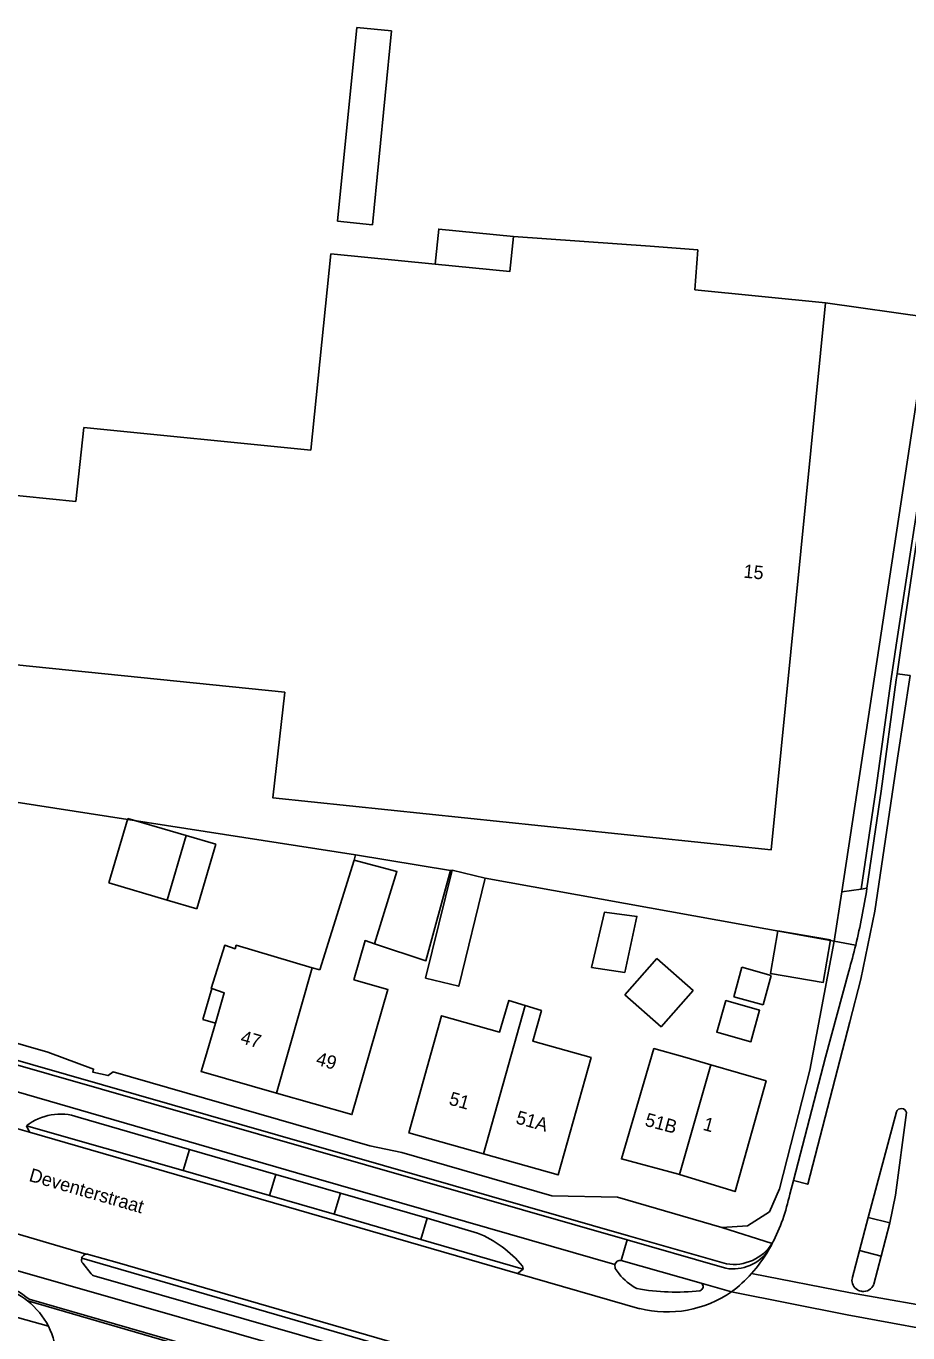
# Model space of a CAD drawing. Extents: x 194485 to 197793, y 468269 to 470822.
# Drawn here: x 194926.6 to 195005.3, y 469975.4 to 470092 of the extents above; entities that cross this region are included whole.
import ezdxf

# ---------------------------------------------------------------- set-up
doc = ezdxf.new("R2010")
doc.units = 0
for name, color, linetype in [('BGT grensvlak begroeid terreindeel', 7, 'Continuous'), ('BGT grensvlak gebouwinstallatie plus 1', 7, 'Continuous'), ('BGT grensvlak onbegroeid terreindeel', 7, 'Continuous'), ('BGT grensvlak overig bouwwerk uitbreiding populatie', 7, 'Continuous'), ('BGT grensvlak pand op maaiveld', 7, 'Continuous'), ('BGT grensvlak pand op maaiveld LR', 7, 'Continuous'), ('BGT grensvlak vegetatieobject', 7, 'Continuous'), ('BGT grensvlak wegdeel', 7, 'Continuous'), ('BGT tekst huisnummerreeks', 7, 'Continuous'), ('BGT tekst openbare ruimte label weg', 7, 'Continuous')]:
    doc.layers.add(name, color=color, linetype=linetype)

msp = doc.modelspace()

# ---------------------------------------------------------------- linework, layer by layer
at = {"layer": 'BGT grensvlak begroeid terreindeel'}
msp.add_line((194999.38, 470014.74), (194998.71, 470010.36), dxfattribs=at)
at = {"layer": 'BGT grensvlak gebouwinstallatie plus 1'}
for p, q in [((194954.38, 470074.58), (194956.09, 470091.87)), ((194956.09, 470091.87), (194959.2, 470091.57)), ((194959.2, 470091.57), (194957.49, 470074.27)), ((194957.49, 470074.27), (194954.38, 470074.58)), ((194935.65, 470021.31), (194933.95, 470015.55)), ((194940.87, 470019.77), (194935.65, 470021.31)), ((194933.95, 470015.55), (194939.17, 470014.02)), ((194943.16, 470006.12), (194942.35, 470003.36)), ((194942.35, 470003.36), (194943.48, 470003.03))]:
    msp.add_line(p, q, dxfattribs=at)
for points in [[(194963.1, 470070.75), (194963.41, 470073.88), (194970.07, 470073.22)], [(194993.68, 470011.26), (194993.03, 470007.46), (194997.73, 470006.67), (194998.37, 470010.47), (194993.68, 470011.26)], [(194980.02, 470005.57), (194983.25, 470002.71), (194986.11, 470005.94), (194982.88, 470008.8), (194980.02, 470005.57)]]:
    msp.add_lwpolyline(points, dxfattribs=at)
at = {"layer": 'BGT grensvlak onbegroeid terreindeel'}
for p, q in [((194997.92, 470067.3), (195007.17, 470066)), ((194955.99, 470018.05), (194898.39, 470026.99)), ((194964.45, 470016.67), (194964.6, 470016.7)), ((194998.71, 470010.36), (194967.56, 470015.97))]:
    msp.add_line(p, q, dxfattribs=at)
at = {"layer": 'BGT grensvlak overig bouwwerk uitbreiding populatie'}
for p, q in [((194989.74, 470005.38), (194990.46, 470008.03)), ((194990.46, 470008.03), (194993.08, 470007.3)), ((194993.08, 470007.3), (194992.36, 470004.66)), ((194992.36, 470004.66), (194989.74, 470005.38))]:
    msp.add_line(p, q, dxfattribs=at)
at = {"layer": 'BGT grensvlak pand op maaiveld'}
for p, q in [((194982.27, 470072.36), (194970.07, 470073.22)), ((194997.92, 470067.3), (194986.28, 470068.45)), ((194931.02, 470049.58), (194906.28, 470052.07)), ((194939.17, 470014.02), (194940.87, 470019.77)), ((194940.87, 470019.77), (194943.51, 470019)), ((194943.51, 470019), (194941.81, 470013.24)), ((194952.81, 470007.78), (194955.86, 470017.59)), ((194955.86, 470017.59), (194955.99, 470018.05)), ((194955.99, 470018.05), (194964.45, 470016.67)), ((194964.6, 470016.7), (194967.56, 470015.97)), ((194941.81, 470013.24), (194939.17, 470014.02)), ((194952.81, 470007.78), (194952.12, 470007.98))]:
    msp.add_line(p, q, dxfattribs=at)
for points in [[(194970.07, 470073.22), (194969.74, 470070.09), (194963.1, 470070.75)], [(194982.27, 470072.36), (194986.53, 470072.03), (194986.28, 470068.45)], [(194963.1, 470070.75), (194953.78, 470071.67), (194952, 470054.16)], [(194997.92, 470067.3), (194993.09, 470018.51), (194948.59, 470023.15), (194949.66, 470032.56), (194900, 470037.61), (194901.54, 470052.54), (194906.28, 470052.07)], [(194952, 470054.16), (194931.74, 470056.17), (194931.02, 470049.58)], [(194964.45, 470016.67), (194962.27, 470008.61), (194957.69, 470010.1)], [(194964.6, 470016.7), (194962.23, 470007.06), (194965.19, 470006.33), (194967.56, 470015.97)], [(194980.02, 470007.56), (194977.05, 470008.01), (194978.19, 470012.93), (194981.09, 470012.56), (194980.02, 470007.56)], [(194957.69, 470010.1), (194956.84, 470010.4), (194955.84, 470006.91)], [(194943.16, 470006.12), (194943.1, 470006.14), (194944.31, 470009.98), (194945.23, 470009.68), (194945.33, 470009.98), (194952.12, 470007.98)], [(194948.93, 469996.8), (194955.66, 469994.88), (194958.88, 470006.03), (194955.84, 470006.91)], [(194943.48, 470003.03), (194944.26, 470005.73), (194943.16, 470006.12)], [(194967.4, 469991.37), (194960.74, 469993.25), (194963.67, 470003.69), (194968.84, 470002.24), (194969.68, 470005.06), (194971.13, 470004.61)], [(194971.13, 470004.61), (194972.58, 470004.16), (194971.8, 470001.42), (194977, 469999.97), (194974.06, 469989.49), (194967.4, 469991.37)], [(194989.24, 470004.99), (194989.04, 470005.05), (194988.23, 470002.22), (194988.43, 470002.16)], [(194989.24, 470004.99), (194992.05, 470004.19), (194991.27, 470001.37), (194988.43, 470002.16)], [(194948.93, 469996.8), (194942.2, 469998.72), (194942.59, 470000), (194943.48, 470003.03)], [(194987.7, 469999.32), (194985.38, 470000), (194982.62, 470000.77), (194979.71, 469990.93), (194984.8, 469989.56), (194984.9, 469989.53)], [(194987.7, 469999.32), (194992.62, 469997.88), (194989.86, 469988.01), (194984.9, 469989.53)]]:
    msp.add_lwpolyline(points, dxfattribs=at)
at = {"layer": 'BGT grensvlak pand op maaiveld LR'}
for p, q in [((194952.12, 470007.98), (194948.93, 469996.8)), ((194971.13, 470004.61), (194967.4, 469991.37)), ((194984.9, 469989.53), (194987.7, 469999.32))]:
    msp.add_line(p, q, dxfattribs=at)
msp.add_lwpolyline([(194955.86, 470017.59), (194959.67, 470016.58), (194957.69, 470010.1)], dxfattribs=at)
at = {"layer": 'BGT grensvlak vegetatieobject'}
for p, q in [((194999.38, 470014.74), (195007.17, 470066)), ((195001.1, 470014.99), (194999.38, 470014.74)), ((194940.61, 469989.88), (194926.62, 469993.88)), ((194954.08, 469985.98), (194948.31, 469987.66)), ((194961.81, 469983.74), (194970.95, 469981.08)), ((194965.92, 469972.1), (194931.54, 469982.07))]:
    msp.add_line(p, q, dxfattribs=at)
at = {"layer": 'BGT grensvlak wegdeel'}
for p, q in [((195004.33, 470034.21), (195005.48, 470034.06)), ((195002.41, 470023.82), (195001.1, 470014.99)), ((195002.91, 470023.73), (195001.62, 470015.07)), ((195001.62, 470015.07), (195001.1, 470014.99)), ((195000.62, 470010), (194998.71, 470010.36)), ((194921.14, 470001.04), (194980.34, 469984.07)), ((194921.03, 470000.66), (194980.23, 469983.69)), ((194926.87, 469993.31), (194915.6, 469996.55)), ((194926.87, 469993.31), (194915.6, 469996.55)), ((195001.75, 469985.69), (195004.26, 469995.13)), ((194926.62, 469993.88), (194926.87, 469993.31)), ((194931.24, 469994.66), (194941.16, 469991.77)), ((194970.45, 469980.7), (194926.87, 469993.31)), ((194970.45, 469980.7), (194926.87, 469993.31)), ((194941.16, 469991.77), (194940.61, 469989.88)), ((194941.16, 469991.77), (194948.87, 469989.54)), ((194948.31, 469987.66), (194940.61, 469989.88)), ((194948.87, 469989.54), (194948.31, 469987.66)), ((194954.64, 469987.87), (194948.87, 469989.54)), ((194954.08, 469985.98), (194954.64, 469987.87)), ((194954.64, 469987.87), (194962.39, 469985.65)), ((194994.74, 469987.77), (194995.06, 469989.01)), ((194961.81, 469983.74), (194954.08, 469985.98)), ((194962.39, 469985.65), (194961.81, 469983.74)), ((194966.88, 469984.31), (194962.39, 469985.65)), ((195000.97, 469982.74), (195001.75, 469985.69)), ((195001.75, 469985.69), (195003.67, 469985.21)), ((194931.94, 469982.42), (194921.88, 469985.38)), ((194993.18, 469983.39), (194988.68, 469984.8)), ((195003.67, 469985.21), (195002.89, 469982.26)), ((194979.7, 469981.86), (194980.23, 469983.69)), ((194980.23, 469983.69), (194988.28, 469981.38)), ((194980.34, 469984.07), (194989.1, 469981.56)), ((195000.97, 469982.74), (195000.3, 469980.24)), ((195002.89, 469982.26), (195000.97, 469982.74)), ((195002.89, 469982.26), (195002.24, 469979.74)), ((194931.63, 469981.62), (194932.39, 469980.67)), ((194970.45, 469980.7), (194970.95, 469981.08)), ((194970.95, 469981.08), (194970.89, 469981.37)), ((194986.84, 469979.83), (194979.7, 469981.86)), ((194988.28, 469981.38), (194989.03, 469981.17)), ((194970.45, 469980.7), (194981.35, 469977.56)), ((194970.45, 469980.7), (194981.35, 469977.56)), ((194989.54, 469979.06), (194986.84, 469979.83)), ((194926.72, 469978.26), (194941.03, 469974.1)), ((194924.53, 469977.14), (194928.58, 469976))]:
    msp.add_line(p, q, dxfattribs=at)
for points in [[(195013.95, 470097.44), (195013.86, 470097.06), (195012.51, 470088.15), (195009.63, 470069.33), (195007.49, 470055.28), (195005.88, 470044.74), (195004.67, 470036.71), (195004.33, 470034.21)], [(195009.2, 470069.42), (195007.08, 470055.3), (195005.49, 470044.89), (195004.23, 470036.76), (195003.8, 470033.76), (195002.41, 470023.82)], [(195005.48, 470034.06), (195004.36, 470026.68), (195002.32, 470013.02), (195001.08, 470006.97), (195000.09, 470003.16), (194996.35, 469988.67), (194995.06, 469989.01)], [(195002.91, 470023.73), (195004.23, 470033.66), (195004.33, 470034.21)], [(194867.19, 470018.28), (194888.63, 470011.97), (194893.55, 470010.49), (194928.53, 470000.44), (194932.6, 469998.94), (194932.54, 469998.65), (194933.9, 469998.36), (194934.35, 469998.69), (194957.27, 469992.09), (194960.12, 469991.51), (194973.49, 469987.63), (194979.37, 469987.52), (194988.68, 469984.8)], [(194998.71, 470010.36), (194996.54, 469998.85), (194993.83, 469988.25), (194992.93, 469986.2), (194990.98, 469984.96), (194988.68, 469984.8)], [(194995.06, 469989.01), (194997.93, 470000), (195000, 470007.67)], [(194920.84, 469998.33), (194950.72, 469989.68), (194979.12, 469981.49)], [(195005.17, 469995.06), (195004.19, 469987.7), (195003.67, 469985.21)], [(194993.64, 469964.65), (194965.67, 469972.71), (194934.71, 469981.67), (194932.16, 469982.41)], [(195154.94, 469915.08), (195108.39, 469928.45), (195065.32, 469940.87), (195033.66, 469949.86), (194955.95, 469972.3), (194924.81, 469981.24)], [(194979.5, 469980.66), (194979.16, 469981.15), (194979.12, 469981.49)], [(194965.39, 469970.25), (194955.75, 469973.05), (194955.96, 469973.79), (194936.07, 469979.51), (194932.64, 469980.5)], [(195009.28, 469977.36), (195000.17, 469978.99), (194991.33, 469980.7)], [(194989.54, 469979.06), (194999.87, 469977), (195010.55, 469975.06)], [(194989.54, 469979.06), (194999.87, 469977), (195010.55, 469975.06)], [(195153.94, 469913.04), (195064.29, 469938.86), (195033.43, 469947.6), (195000, 469957.26), (194956.18, 469969.94), (194926.84, 469978.41)]]:
    msp.add_lwpolyline(points, dxfattribs=at)
for centre, radius, start, end in [((194942.33, 470024.18), 59.99, 346.3341, 351.268), ((194941.93, 470024.31), 60.41, 344.0194, 346.3047), ((194929.65, 469989.95), 4.97, 71.4532, 127.6607), ((195004.7, 469994.94), 0.479, 13.6902, 157.3578), ((194977.89, 469991.32), 17.22, 332.6026, 348.1196), ((194962.84, 469974.62), 10.5, 39.9799, 67.3774), ((194989.73, 469985.6), 4.09, 261.0818, 327.3608), ((194989.7, 469984.9), 3.79, 326.1276, 336.5853), ((194932.02, 469981.93), 0.5, 163.809, 218.7133), ((194932.02, 469981.93), 0.502, 98.5635, 163.6287), ((194932.02, 469981.93), 0.498, 73.6296, 98.276), ((194989.69, 469984.9), 3.79, 259.8959, 326.164), ((194981.92, 469989.14), 12.64, 318.0783, 329.8213), ((194979.61, 469981.37), 0.5, 79.0604, 166.2005), ((194922.11, 469972.55), 7.54, 51.0707, 72.5104), ((194932.78, 469980.98), 0.504, 218.813, 253.8068), ((194984.03, 469984.52), 5.95, 220.4412, 240.3048), ((194986.63, 469979.52), 0.372, 284.935, 55.0786), ((194981.91, 469989.16), 12.66, 307.0718, 318.0392), ((195001.3, 469980.1), 1.01, 172.3425, 239.0775), ((195001.3, 469980.1), 1.01, 262.2608, 338.7357), ((194922.11, 469972.56), 7.32, 51.0334, 72.4903), ((194984.54, 469998.19), 19.15, 259.5964, 276.5711), ((194983.77, 469987.45), 10.18, 256.2155, 304.5295), ((194983.77, 469987.45), 10.18, 256.2155, 304.5295), ((195001.31, 469980.12), 1.02, 239.2459, 262.0939), ((194922.12, 469972.57), 7.31, 27.9226, 51.017), ((194922.47, 469973), 6.8, 336.5867, 26.1473)]:
    msp.add_arc(centre, radius, start, end, dxfattribs=at)

# ---------------------------------------------------------------- texts
at = {"layer": 'BGT tekst huisnummerreeks'}
for s, rotation, p in [('15', 354.3, (194990.57, 470042.79)), ('47', 344.1, (194945.64, 470001.27)), ('49', 344.1, (194952.37, 469999.35)), ('51', 344.3, (194964.24, 469995.79)), ('51A', 344.3, (194970.21, 469994.11)), ('51B', 345, (194981.73, 469993.9)), ('1', 344.4, (194986.92, 469993.53))]:
    msp.add_text(s, height=1.2, rotation=rotation, dxfattribs=at).set_placement(p)
at = {"layer": 'BGT tekst openbare ruimte label weg'}
msp.add_text('Deventerstraat', height=1.2, rotation=343.9, dxfattribs=at).set_placement((194926.76, 469988.97))

doc.saveas('drawing.dxf')
